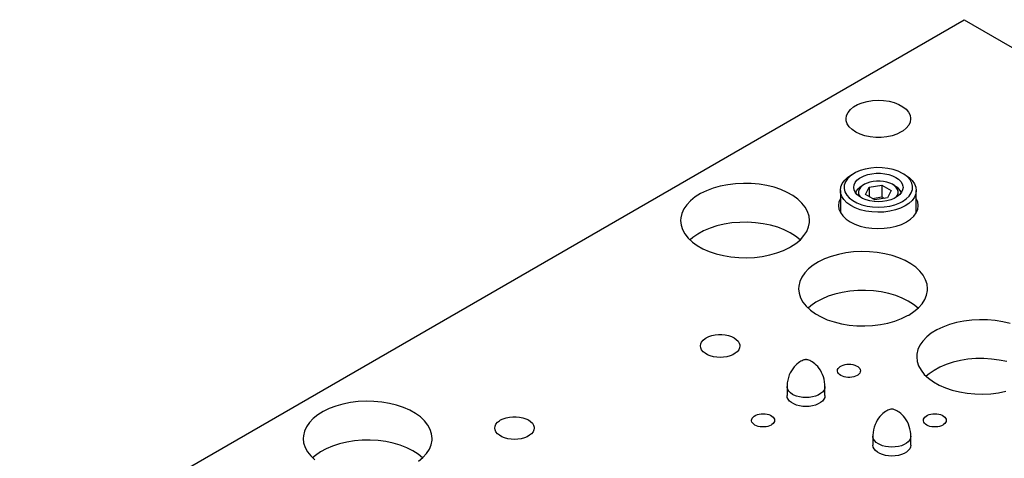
# Model space of a CAD drawing. Header units: inches. Extents: x 3 to 289, y 4 to 291.
# Tile 534 of 634: x 132.39 to 140.5, y 277.45 to 281.06. Entities that reach past the tile are written whole.
import ezdxf

# ---------------------------------------------------------------- set-up
doc = ezdxf.new("R2010")
doc.units = ezdxf.units.IN
doc.header["$LTSCALE"] = 0.5
doc.header["$MEASUREMENT"] = 0
doc.layers.add('STR_INS', color=8, linetype='Continuous')

msp = doc.modelspace()

# ---------------------------------------------------------------- linework, layer by layer
at = {"layer": 'STR_INS', "color": 190, "linetype": 'Continuous'}
for p, q in [((132.39, 276.5692), (140.1682, 281.0599)), ((140.1682, 281.0599), (140.6354, 280.7901)), ((139.327, 280.3758), (139.3686, 280.3872)), ((139.3686, 280.3872), (139.413, 280.3942)), ((139.413, 280.3942), (139.4588, 280.3967)), ((139.4588, 280.3967), (139.5047, 280.3947)), ((139.5047, 280.3947), (139.5493, 280.388)), ((139.5493, 280.388), (139.5913, 280.3771)), ((139.2113, 280.2956), (139.2307, 280.3197)), ((139.2307, 280.3197), (139.257, 280.3415)), ((139.257, 280.3415), (139.2894, 280.3604)), ((139.2894, 280.3604), (139.327, 280.3758)), ((139.5913, 280.3771), (139.6293, 280.3621)), ((139.6293, 280.3621), (139.6623, 280.3435)), ((139.6623, 280.3435), (139.6892, 280.3219)), ((139.6892, 280.3219), (139.7093, 280.298)), ((139.1954, 280.2434), (139.1994, 280.2699)), ((139.1968, 280.2282), (139.1954, 280.2434)), ((139.2053, 280.2021), (139.1968, 280.2282)), ((139.1994, 280.2699), (139.2113, 280.2956)), ((139.7093, 280.298), (139.7219, 280.2724)), ((139.7219, 280.2724), (139.7266, 280.246)), ((139.7266, 280.2434), (139.7227, 280.2169)), ((139.7266, 280.246), (139.7266, 280.2434)), ((139.2215, 280.1772), (139.2053, 280.2021)), ((139.2449, 280.1543), (139.2215, 280.1772)), ((139.2748, 280.1341), (139.2449, 280.1543)), ((139.6651, 280.1453), (139.6489, 280.135)), ((139.6914, 280.1671), (139.6651, 280.1453)), ((139.7108, 280.1912), (139.6914, 280.1671)), ((139.7227, 280.2169), (139.7108, 280.1912)), ((139.3103, 280.1172), (139.2748, 280.1341)), ((139.3504, 280.104), (139.3103, 280.1172)), ((139.3937, 280.0951), (139.3504, 280.104)), ((139.4391, 280.0906), (139.3937, 280.0951)), ((139.4852, 280.0907), (139.4391, 280.0906)), ((139.5305, 280.0954), (139.4852, 280.0907)), ((139.5737, 280.1046), (139.5305, 280.0954)), ((139.6136, 280.1179), (139.5737, 280.1046)), ((139.6489, 280.135), (139.6136, 280.1179)), ((138.1012, 279.6721), (138.0466, 279.6516)), ((138.1597, 279.6886), (138.1012, 279.6721)), ((138.2213, 279.7009), (138.1597, 279.6886)), ((138.285, 279.7087), (138.2213, 279.7009)), ((138.3499, 279.712), (138.285, 279.7087)), ((138.415, 279.7106), (138.3499, 279.712)), ((138.4794, 279.7046), (138.415, 279.7106)), ((138.5419, 279.6942), (138.4794, 279.7046)), ((138.6018, 279.6794), (138.5419, 279.6942)), ((138.6581, 279.6605), (138.6018, 279.6794)), ((138.71, 279.6377), (138.6581, 279.6605)), ((137.9525, 279.5998), (137.9144, 279.5693)), ((137.9968, 279.6273), (137.9525, 279.5998)), ((138.0466, 279.6516), (137.9968, 279.6273)), ((138.7566, 279.6114), (138.71, 279.6377)), ((138.7973, 279.5821), (138.7566, 279.6114)), ((138.8315, 279.5501), (138.7973, 279.5821)), ((139.1485, 279.5867), (139.1368, 279.558)), ((139.7852, 279.5585), (139.7735, 279.5867)), ((137.8589, 279.5014), (137.8424, 279.465)), ((137.883, 279.5363), (137.8589, 279.5014)), ((137.9144, 279.5693), (137.883, 279.5363)), ((138.8587, 279.5159), (138.8315, 279.5501)), ((138.8783, 279.48), (138.8587, 279.5159)), ((139.1368, 279.558), (139.1329, 279.529)), ((139.1329, 279.529), (139.1369, 279.4995)), ((139.1369, 279.4995), (139.1488, 279.4708)), ((139.7728, 279.47), (139.7849, 279.4987)), ((139.7849, 279.4987), (139.7892, 279.5281)), ((139.7892, 279.529), (139.7852, 279.5585)), ((139.7892, 279.5281), (139.7892, 279.529)), ((137.8337, 279.4277), (137.8323, 279.4055)), ((137.8424, 279.465), (137.8337, 279.4277)), ((138.8903, 279.443), (138.8783, 279.48)), ((138.8943, 279.4055), (138.8903, 279.443)), ((139.1488, 279.4708), (139.1683, 279.4434)), ((139.1683, 279.4434), (139.1949, 279.4182)), ((139.1949, 279.4182), (139.228, 279.3956)), ((139.6931, 279.395), (139.7263, 279.4175)), ((139.7263, 279.4175), (139.7531, 279.4427)), ((139.7531, 279.4427), (139.7728, 279.47)), ((137.8323, 279.4055), (137.8363, 279.3679)), ((137.8363, 279.3679), (137.8482, 279.331)), ((137.8482, 279.331), (137.8679, 279.2951)), ((138.0748, 279.3428), (138.0224, 279.3205)), ((138.1315, 279.3613), (138.0748, 279.3428)), ((138.1918, 279.3756), (138.1315, 279.3613)), ((138.2546, 279.3855), (138.1918, 279.3756)), ((138.3191, 279.3909), (138.2546, 279.3855)), ((138.3842, 279.3918), (138.3191, 279.3909)), ((138.449, 279.388), (138.3842, 279.3918)), ((138.5126, 279.3796), (138.449, 279.388)), ((138.5738, 279.3669), (138.5126, 279.3796)), ((138.6319, 279.3499), (138.5738, 279.3669)), ((138.686, 279.3289), (138.6319, 279.3499)), ((138.8714, 279.3165), (138.8865, 279.3531)), ((138.8865, 279.3531), (138.8936, 279.3905)), ((138.8936, 279.3905), (138.8943, 279.4055)), ((139.228, 279.3956), (139.2668, 279.3763)), ((139.2668, 279.3763), (139.3103, 279.3607)), ((139.3103, 279.3607), (139.3574, 279.3492)), ((139.3574, 279.3492), (139.4071, 279.3421)), ((139.4071, 279.3421), (139.4581, 279.3396)), ((139.4581, 279.3396), (139.5092, 279.3416)), ((139.5092, 279.3416), (139.5591, 279.3482)), ((139.5591, 279.3482), (139.6066, 279.3592)), ((139.6066, 279.3592), (139.6506, 279.3743)), ((139.6506, 279.3743), (139.6899, 279.3932)), ((139.6899, 279.3932), (139.6931, 279.395)), ((137.8679, 279.2951), (137.895, 279.2609)), ((137.895, 279.2609), (137.9292, 279.2289)), ((137.9336, 279.2656), (137.9104, 279.2455)), ((137.9751, 279.2946), (137.9336, 279.2656)), ((138.0224, 279.3205), (137.9751, 279.2946)), ((138.7352, 279.3042), (138.686, 279.3289)), ((138.7788, 279.2763), (138.7352, 279.3042)), ((138.8162, 279.2455), (138.7788, 279.2763)), ((138.8187, 279.2479), (138.8487, 279.2813)), ((138.8487, 279.2813), (138.8714, 279.3165)), ((137.9292, 279.2289), (137.9699, 279.1996)), ((137.9699, 279.1996), (138.0166, 279.1733)), ((138.0166, 279.1733), (138.0684, 279.1505)), ((138.6799, 279.1594), (138.7297, 279.1836)), ((138.7297, 279.1836), (138.7387, 279.1887)), ((138.7387, 279.1887), (138.7819, 279.2169)), ((138.7819, 279.2169), (138.8187, 279.2479)), ((138.0684, 279.1505), (138.1247, 279.1316)), ((138.1247, 279.1316), (138.1846, 279.1168)), ((138.1846, 279.1168), (138.2472, 279.1063)), ((138.2472, 279.1063), (138.3115, 279.1004)), ((138.3115, 279.1004), (138.3766, 279.099)), ((138.3766, 279.099), (138.4415, 279.1023)), ((138.4415, 279.1023), (138.5052, 279.1101)), ((138.5052, 279.1101), (138.5668, 279.1223)), ((138.5668, 279.1223), (138.6253, 279.1389)), ((138.6253, 279.1389), (138.6799, 279.1594)), ((139.0189, 279.0902), (138.9691, 279.066)), ((139.0735, 279.1108), (139.0189, 279.0902)), ((139.132, 279.1273), (139.0735, 279.1108)), ((139.1936, 279.1396), (139.132, 279.1273)), ((139.2573, 279.1474), (139.1936, 279.1396)), ((139.3222, 279.1506), (139.2573, 279.1474)), ((139.3873, 279.1493), (139.3222, 279.1506)), ((139.4516, 279.1433), (139.3873, 279.1493)), ((139.5142, 279.1328), (139.4516, 279.1433)), ((139.5741, 279.118), (139.5142, 279.1328)), ((139.6304, 279.0991), (139.5741, 279.118)), ((139.6822, 279.0764), (139.6304, 279.0991)), ((138.8867, 279.0079), (138.8553, 278.975)), ((138.9248, 279.0384), (138.8867, 279.0079)), ((138.9691, 279.066), (138.9248, 279.0384)), ((139.7289, 279.0501), (139.6822, 279.0764)), ((139.7696, 279.0207), (139.7289, 279.0501)), ((139.8038, 278.9887), (139.7696, 279.0207)), ((138.8312, 278.94), (138.8146, 278.9036)), ((138.8553, 278.975), (138.8312, 278.94)), ((139.8309, 278.9545), (139.8038, 278.9887)), ((139.8506, 278.9187), (139.8309, 278.9545)), ((138.8059, 278.8664), (138.8045, 278.8442)), ((138.8045, 278.8442), (138.8085, 278.8066)), ((138.8146, 278.9036), (138.8059, 278.8664)), ((139.8625, 278.8817), (139.8506, 278.9187)), ((139.8665, 278.8442), (139.8625, 278.8817)), ((139.8659, 278.8292), (139.8665, 278.8442)), ((138.8085, 278.8066), (138.8205, 278.7696)), ((138.8205, 278.7696), (138.8401, 278.7338)), ((139.0471, 278.7815), (138.9946, 278.7591)), ((139.1038, 278.7999), (139.0471, 278.7815)), ((139.1641, 278.8142), (139.1038, 278.7999)), ((139.2269, 278.8242), (139.1641, 278.8142)), ((139.2914, 278.8296), (139.2269, 278.8242)), ((139.3565, 278.8304), (139.2914, 278.8296)), ((139.4213, 278.8266), (139.3565, 278.8304)), ((139.4848, 278.8183), (139.4213, 278.8266)), ((139.5461, 278.8055), (139.4848, 278.8183)), ((139.6042, 278.7885), (139.5461, 278.8055)), ((139.6583, 278.7675), (139.6042, 278.7885)), ((139.7075, 278.7429), (139.6583, 278.7675)), ((139.8437, 278.7552), (139.8587, 278.7918)), ((139.8587, 278.7918), (139.8659, 278.8292)), ((138.8401, 278.7338), (138.8673, 278.6996)), ((138.8673, 278.6996), (138.9015, 278.6676)), ((138.9059, 278.7042), (138.8826, 278.6841)), ((138.9474, 278.7333), (138.9059, 278.7042)), ((138.9946, 278.7591), (138.9474, 278.7333)), ((139.7511, 278.7149), (139.7075, 278.7429)), ((139.7884, 278.6841), (139.7511, 278.7149)), ((139.7542, 278.6556), (139.791, 278.6866)), ((139.791, 278.6866), (139.821, 278.72)), ((139.821, 278.72), (139.8437, 278.7552)), ((138.9015, 278.6676), (138.9422, 278.6382)), ((138.9422, 278.6382), (138.9888, 278.612)), ((138.9888, 278.612), (139.0407, 278.5892)), ((139.6522, 278.5981), (139.702, 278.6223)), ((139.702, 278.6223), (139.711, 278.6274)), ((139.711, 278.6274), (139.7542, 278.6556)), ((139.0407, 278.5892), (139.097, 278.5703)), ((139.097, 278.5703), (139.1569, 278.5555)), ((139.1569, 278.5555), (139.2194, 278.545)), ((139.2194, 278.545), (139.2838, 278.539)), ((139.2838, 278.539), (139.3489, 278.5377)), ((139.3489, 278.5377), (139.4138, 278.5409)), ((139.4138, 278.5409), (139.4775, 278.5487)), ((139.4775, 278.5487), (139.5391, 278.561)), ((139.5391, 278.561), (139.5976, 278.5775)), ((139.5976, 278.5775), (139.6522, 278.5981)), ((139.9912, 278.5289), (139.9413, 278.5047)), ((140.0457, 278.5494), (139.9912, 278.5289)), ((140.1043, 278.566), (140.0457, 278.5494)), ((140.1658, 278.5782), (140.1043, 278.566)), ((140.2296, 278.586), (140.1658, 278.5782)), ((140.2945, 278.5893), (140.2296, 278.586)), ((140.3596, 278.5879), (140.2945, 278.5893)), ((140.4239, 278.582), (140.3596, 278.5879)), ((140.4865, 278.5715), (140.4239, 278.582)), ((140.5464, 278.5567), (140.4865, 278.5715)), ((138.0337, 278.4329), (138.0433, 278.439)), ((138.0433, 278.439), (138.065, 278.4495)), ((138.065, 278.4495), (138.0895, 278.4577)), ((138.0895, 278.4577), (138.1161, 278.4633)), ((138.1161, 278.4633), (138.144, 278.4661)), ((138.144, 278.4661), (138.1724, 278.4661)), ((138.1724, 278.4661), (138.2003, 278.4633)), ((138.2003, 278.4633), (138.2269, 278.4577)), ((138.2269, 278.4577), (138.2514, 278.4495)), ((138.2514, 278.4495), (138.2731, 278.439)), ((138.2731, 278.439), (138.2913, 278.4264)), ((139.8589, 278.4466), (139.8276, 278.4136)), ((139.897, 278.4771), (139.8589, 278.4466)), ((139.9413, 278.5047), (139.897, 278.4771)), ((137.9957, 278.3726), (137.9982, 278.3889)), ((137.9982, 278.3563), (137.9957, 278.3726)), ((137.9982, 278.3889), (138.0055, 278.4047)), ((138.0055, 278.4047), (138.0175, 278.4195)), ((138.0175, 278.4195), (138.0337, 278.4329)), ((138.2913, 278.4264), (138.3055, 278.4123)), ((138.3055, 278.4123), (138.3152, 278.3969)), ((138.3152, 278.3969), (138.3201, 278.3808)), ((138.3207, 278.3726), (138.3182, 278.3563)), ((138.3201, 278.3808), (138.3207, 278.3726)), ((139.8034, 278.3787), (139.7869, 278.3423)), ((139.8276, 278.4136), (139.8034, 278.3787)), ((138.0055, 278.3405), (137.9982, 278.3563)), ((138.0175, 278.3257), (138.0055, 278.3405)), ((138.0337, 278.3123), (138.0175, 278.3257)), ((138.0538, 278.3008), (138.0337, 278.3123)), ((138.077, 278.2914), (138.0538, 278.3008)), ((138.1026, 278.2845), (138.077, 278.2914)), ((138.13, 278.2802), (138.1026, 278.2845)), ((138.1582, 278.2788), (138.13, 278.2802)), ((138.1864, 278.2802), (138.1582, 278.2788)), ((138.2138, 278.2845), (138.1864, 278.2802)), ((138.2395, 278.2914), (138.2138, 278.2845)), ((138.2627, 278.3008), (138.2395, 278.2914)), ((138.2827, 278.3123), (138.2627, 278.3008)), ((138.2989, 278.3257), (138.2827, 278.3123)), ((138.3109, 278.3405), (138.2989, 278.3257)), ((138.3182, 278.3563), (138.3109, 278.3405)), ((139.7782, 278.305), (139.7768, 278.2828)), ((139.7768, 278.2828), (139.7808, 278.2453)), ((139.7869, 278.3423), (139.7782, 278.305)), ((139.1301, 278.1872), (139.137, 278.1958)), ((139.137, 278.1958), (139.1465, 278.2036)), ((139.1465, 278.2036), (139.1581, 278.2103)), ((139.1581, 278.2103), (139.1716, 278.2158)), ((139.1716, 278.2158), (139.1865, 278.2198)), ((139.1865, 278.2198), (139.2025, 278.2222)), ((139.2025, 278.2222), (139.2189, 278.2231)), ((139.2189, 278.2231), (139.2353, 278.2222)), ((139.2353, 278.2222), (139.2512, 278.2198)), ((139.2512, 278.2198), (139.2661, 278.2158)), ((139.2661, 278.2158), (139.2796, 278.2103)), ((139.2796, 278.2103), (139.2913, 278.2036)), ((139.2913, 278.2036), (139.3007, 278.1958)), ((139.3007, 278.1958), (139.3077, 278.1872)), ((139.7808, 278.2453), (139.7927, 278.2083)), ((139.7927, 278.2083), (139.8124, 278.1724)), ((139.9669, 278.1978), (139.9196, 278.1719)), ((140.0193, 278.2201), (139.9669, 278.1978)), ((140.0761, 278.2386), (140.0193, 278.2201)), ((140.1363, 278.2529), (140.0761, 278.2386)), ((140.1992, 278.2628), (140.1363, 278.2529)), ((140.2636, 278.2683), (140.1992, 278.2628)), ((140.3288, 278.2691), (140.2636, 278.2683)), ((140.3936, 278.2653), (140.3288, 278.2691)), ((140.4571, 278.257), (140.3936, 278.2653)), ((140.5184, 278.2442), (140.4571, 278.257)), ((139.1244, 278.1685), (139.1258, 278.178)), ((139.1247, 278.1638), (139.1244, 278.1685)), ((139.1276, 278.1544), (139.1247, 278.1638)), ((139.1258, 278.178), (139.1301, 278.1872)), ((139.1332, 278.1455), (139.1276, 278.1544)), ((139.1415, 278.1372), (139.1332, 278.1455)), ((139.152, 278.1299), (139.1415, 278.1372)), ((139.1647, 278.1238), (139.152, 278.1299)), ((139.1789, 278.1191), (139.1647, 278.1238)), ((139.1944, 278.1158), (139.1789, 278.1191)), ((139.2106, 278.1142), (139.1944, 278.1158)), ((139.2433, 278.1158), (139.2271, 278.1142)), ((139.2588, 278.1191), (139.2433, 278.1158)), ((139.2731, 278.1238), (139.2588, 278.1191)), ((139.2857, 278.1299), (139.2731, 278.1238)), ((139.2913, 278.1334), (139.2857, 278.1299)), ((139.3007, 278.1412), (139.2913, 278.1334)), ((139.3077, 278.1498), (139.3007, 278.1412)), ((139.3077, 278.1872), (139.3119, 278.178)), ((139.3119, 278.159), (139.3077, 278.1498)), ((139.3119, 278.178), (139.3134, 278.1685)), ((139.3134, 278.1685), (139.3119, 278.159)), ((139.8124, 278.1724), (139.8396, 278.1383)), ((139.8396, 278.1383), (139.8737, 278.1062)), ((139.8782, 278.1429), (139.8549, 278.1228)), ((139.9196, 278.1719), (139.8782, 278.1429)), ((139.2271, 278.1142), (139.2106, 278.1142)), ((139.8737, 278.1062), (139.9145, 278.0769)), ((139.9145, 278.0769), (139.9611, 278.0506)), ((139.9611, 278.0506), (140.013, 278.0279)), ((138.7114, 277.9487), (138.7091, 277.9644)), ((139.0216, 277.9644), (139.0192, 277.9487)), ((140.013, 278.0279), (140.0693, 278.0089)), ((140.0693, 278.0089), (140.1291, 277.9941)), ((140.1291, 277.9941), (140.1917, 277.9837)), ((140.1917, 277.9837), (140.256, 277.9777)), ((140.256, 277.9777), (140.3211, 277.9763)), ((140.3211, 277.9763), (140.386, 277.9796)), ((140.386, 277.9796), (140.4498, 277.9874)), ((140.4498, 277.9874), (140.5114, 277.9997)), ((134.9935, 277.8779), (134.9389, 277.8574)), ((135.052, 277.8944), (134.9935, 277.8779)), ((135.1136, 277.9067), (135.052, 277.8944)), ((135.1773, 277.9145), (135.1136, 277.9067)), ((135.2422, 277.9177), (135.1773, 277.9145)), ((135.3073, 277.9164), (135.2422, 277.9177)), ((135.3716, 277.9104), (135.3073, 277.9164)), ((135.4342, 277.9), (135.3716, 277.9104)), ((135.4941, 277.8851), (135.4342, 277.9)), ((135.5504, 277.8662), (135.4941, 277.8851)), ((138.7185, 277.9335), (138.7114, 277.9487)), ((138.73, 277.9193), (138.7185, 277.9335)), ((138.7456, 277.9064), (138.73, 277.9193)), ((138.7649, 277.8953), (138.7456, 277.9064)), ((138.7872, 277.8863), (138.7649, 277.8953)), ((138.8119, 277.8796), (138.7872, 277.8863)), ((138.8382, 277.8755), (138.8119, 277.8796)), ((138.8653, 277.8742), (138.8382, 277.8755)), ((138.8924, 277.8755), (138.8653, 277.8742)), ((138.9188, 277.8796), (138.8924, 277.8755)), ((138.9434, 277.8863), (138.9188, 277.8796)), ((138.9657, 277.8953), (138.9434, 277.8863)), ((138.985, 277.9064), (138.9657, 277.8953)), ((139.0006, 277.9193), (138.985, 277.9064)), ((139.0121, 277.9335), (139.0006, 277.9193)), ((139.0192, 277.9487), (139.0121, 277.9335)), ((134.8448, 277.8055), (134.8067, 277.775)), ((134.8891, 277.8331), (134.8448, 277.8055)), ((134.9389, 277.8574), (134.8891, 277.8331)), ((135.6022, 277.8435), (135.5504, 277.8662)), ((135.6489, 277.8172), (135.6022, 277.8435)), ((135.6896, 277.7878), (135.6489, 277.8172)), ((136.4226, 277.7876), (136.4505, 277.7904)), ((136.4505, 277.7904), (136.4788, 277.7904)), ((136.4788, 277.7904), (136.5067, 277.7876)), ((138.4299, 277.7875), (138.4394, 277.7953)), ((138.4394, 277.7953), (138.451, 277.8021)), ((138.451, 277.8021), (138.4645, 277.8075)), ((138.4645, 277.8075), (138.4794, 277.8115)), ((138.4794, 277.8115), (138.4953, 277.814)), ((138.4953, 277.814), (138.5118, 277.8148)), ((138.5118, 277.8148), (138.5282, 277.814)), ((138.5282, 277.814), (138.5441, 277.8115)), ((138.5441, 277.8115), (138.559, 277.8075)), ((138.559, 277.8075), (138.5725, 277.8021)), ((138.5725, 277.8021), (138.5841, 277.7953)), ((138.5841, 277.7953), (138.5936, 277.7875)), ((139.8441, 277.7875), (139.8536, 277.7953)), ((139.8536, 277.7953), (139.8652, 277.8021)), ((139.8652, 277.8021), (139.8787, 277.8075)), ((139.8787, 277.8075), (139.8936, 277.8115)), ((139.8936, 277.8115), (139.9096, 277.814)), ((139.9096, 277.814), (139.926, 277.8148)), ((139.926, 277.8148), (139.9424, 277.814)), ((139.9424, 277.814), (139.9583, 277.8115)), ((139.9583, 277.8115), (139.9732, 277.8075)), ((139.9732, 277.8075), (139.9867, 277.8021)), ((139.9867, 277.8021), (139.9984, 277.7953)), ((139.9984, 277.7953), (140.0078, 277.7875)), ((134.7753, 277.7421), (134.7512, 277.7071)), ((134.8067, 277.775), (134.7753, 277.7421)), ((135.7238, 277.7558), (135.6896, 277.7878)), ((135.7509, 277.7216), (135.7238, 277.7558)), ((135.7706, 277.6858), (135.7509, 277.7216)), ((136.3022, 277.697), (136.3047, 277.7133)), ((136.3047, 277.7133), (136.312, 277.7291)), ((136.312, 277.7291), (136.324, 277.7439)), ((136.324, 277.7439), (136.3402, 277.7573)), ((136.3402, 277.7573), (136.3498, 277.7633)), ((136.3498, 277.7633), (136.3715, 277.7738)), ((136.3715, 277.7738), (136.396, 277.782)), ((136.396, 277.782), (136.4226, 277.7876)), ((136.5067, 277.7876), (136.5334, 277.782)), ((136.5334, 277.782), (136.5579, 277.7738)), ((136.5579, 277.7738), (136.5796, 277.7633)), ((136.5796, 277.7633), (136.5978, 277.7508)), ((136.5978, 277.7508), (136.612, 277.7366)), ((136.612, 277.7366), (136.6216, 277.7213)), ((136.6216, 277.7213), (136.6266, 277.7052)), ((138.4173, 277.7603), (138.4187, 277.7697)), ((138.4176, 277.7555), (138.4173, 277.7603)), ((138.4205, 277.7461), (138.4176, 277.7555)), ((138.4187, 277.7697), (138.423, 277.7789)), ((138.4261, 277.7372), (138.4205, 277.7461)), ((138.423, 277.7789), (138.4299, 277.7875)), ((138.4343, 277.729), (138.4261, 277.7372)), ((138.4449, 277.7217), (138.4343, 277.729)), ((138.4576, 277.7156), (138.4449, 277.7217)), ((138.4718, 277.7108), (138.4576, 277.7156)), ((138.4873, 277.7076), (138.4718, 277.7108)), ((138.5517, 277.7108), (138.5362, 277.7076)), ((138.566, 277.7156), (138.5517, 277.7108)), ((138.5786, 277.7217), (138.566, 277.7156)), ((138.5841, 277.7252), (138.5786, 277.7217)), ((138.5936, 277.733), (138.5841, 277.7252)), ((138.5936, 277.7875), (138.6006, 277.7789)), ((138.6006, 277.7416), (138.5936, 277.733)), ((138.6006, 277.7789), (138.6048, 277.7697)), ((138.6048, 277.7508), (138.6006, 277.7416)), ((138.6048, 277.7697), (138.6063, 277.7603)), ((138.6063, 277.7603), (138.6048, 277.7508)), ((139.8315, 277.7603), (139.8329, 277.7697)), ((139.8318, 277.7555), (139.8315, 277.7603)), ((139.8347, 277.7461), (139.8318, 277.7555)), ((139.8329, 277.7697), (139.8372, 277.7789)), ((139.8403, 277.7372), (139.8347, 277.7461)), ((139.8372, 277.7789), (139.8441, 277.7875)), ((139.8486, 277.729), (139.8403, 277.7372)), ((139.8591, 277.7217), (139.8486, 277.729)), ((139.8718, 277.7156), (139.8591, 277.7217)), ((139.886, 277.7108), (139.8718, 277.7156)), ((139.9015, 277.7076), (139.886, 277.7108)), ((139.9659, 277.7108), (139.9504, 277.7076)), ((139.9802, 277.7156), (139.9659, 277.7108)), ((139.9928, 277.7217), (139.9802, 277.7156)), ((139.9984, 277.7252), (139.9928, 277.7217)), ((140.0078, 277.733), (139.9984, 277.7252)), ((140.0078, 277.7875), (140.0148, 277.7789)), ((140.0148, 277.7416), (140.0078, 277.733)), ((140.0148, 277.7789), (140.019, 277.7697)), ((140.019, 277.7508), (140.0148, 277.7416)), ((140.019, 277.7697), (140.0205, 277.7603)), ((140.0205, 277.7603), (140.019, 277.7508)), ((134.7259, 277.6335), (134.7245, 277.6113)), ((134.7346, 277.6707), (134.7259, 277.6335)), ((134.7512, 277.7071), (134.7346, 277.6707)), ((135.7825, 277.6488), (135.7706, 277.6858)), ((135.7865, 277.6113), (135.7825, 277.6488)), ((136.3047, 277.6807), (136.3022, 277.697)), ((136.312, 277.6649), (136.3047, 277.6807)), ((136.324, 277.6501), (136.312, 277.6649)), ((136.3402, 277.6367), (136.324, 277.6501)), ((136.3602, 277.6251), (136.3402, 277.6367)), ((136.5892, 277.6367), (136.5691, 277.6251)), ((136.6054, 277.6501), (136.5892, 277.6367)), ((136.6174, 277.6649), (136.6054, 277.6501)), ((136.6247, 277.6807), (136.6174, 277.6649)), ((136.6272, 277.697), (136.6247, 277.6807)), ((136.6266, 277.7052), (136.6272, 277.697)), ((138.5035, 277.7059), (138.4873, 277.7076)), ((138.52, 277.7059), (138.5035, 277.7059)), ((138.5362, 277.7076), (138.52, 277.7059)), ((139.9177, 277.7059), (139.9015, 277.7076)), ((139.9342, 277.7059), (139.9177, 277.7059)), ((139.9504, 277.7076), (139.9342, 277.7059)), ((134.7245, 277.6113), (134.7285, 277.5737)), ((134.7285, 277.5737), (134.7405, 277.5367)), ((134.9671, 277.5486), (134.9146, 277.5262)), ((135.0238, 277.567), (134.9671, 277.5486)), ((135.0841, 277.5813), (135.0238, 277.567)), ((135.1469, 277.5913), (135.0841, 277.5813)), ((135.2114, 277.5967), (135.1469, 277.5913)), ((135.2765, 277.5975), (135.2114, 277.5967)), ((135.3413, 277.5937), (135.2765, 277.5975)), ((135.4048, 277.5854), (135.3413, 277.5937)), ((135.4661, 277.5726), (135.4048, 277.5854)), ((135.5242, 277.5556), (135.4661, 277.5726)), ((135.5783, 277.5346), (135.5242, 277.5556)), ((135.7637, 277.5223), (135.7787, 277.5589)), ((135.7787, 277.5589), (135.7859, 277.5963)), ((135.7859, 277.5963), (135.7865, 277.6113)), ((136.3834, 277.6157), (136.3602, 277.6251)), ((136.4091, 277.6088), (136.3834, 277.6157)), ((136.4365, 277.6046), (136.4091, 277.6088)), ((136.4647, 277.6032), (136.4365, 277.6046)), ((136.4929, 277.6046), (136.4647, 277.6032)), ((136.5203, 277.6088), (136.4929, 277.6046)), ((136.5459, 277.6157), (136.5203, 277.6088)), ((136.5691, 277.6251), (136.5459, 277.6157)), ((139.4185, 277.5405), (139.4162, 277.5561)), ((139.7287, 277.5561), (139.7263, 277.5405)), ((134.7405, 277.5367), (134.7601, 277.5009)), ((134.7601, 277.5009), (134.7873, 277.4667)), ((134.7873, 277.4667), (134.8215, 277.4347)), ((134.8259, 277.4714), (134.8026, 277.4512)), ((134.8673, 277.5004), (134.8259, 277.4714)), ((134.9146, 277.5262), (134.8673, 277.5004)), ((135.6275, 277.51), (135.5783, 277.5346)), ((135.6711, 277.482), (135.6275, 277.51)), ((135.7084, 277.4512), (135.6711, 277.482)), ((135.711, 277.4537), (135.741, 277.4871)), ((135.741, 277.4871), (135.7637, 277.5223)), ((139.4256, 277.5253), (139.4185, 277.5405)), ((139.4371, 277.511), (139.4256, 277.5253)), ((139.4527, 277.4982), (139.4371, 277.511)), ((139.472, 277.487), (139.4527, 277.4982)), ((139.4943, 277.478), (139.472, 277.487)), ((139.519, 277.4714), (139.4943, 277.478)), ((139.5453, 277.4673), (139.519, 277.4714)), ((139.5724, 277.4659), (139.5453, 277.4673)), ((139.5995, 277.4673), (139.5724, 277.4659)), ((139.6259, 277.4714), (139.5995, 277.4673)), ((139.6505, 277.478), (139.6259, 277.4714)), ((139.6729, 277.487), (139.6505, 277.478)), ((139.6921, 277.4982), (139.6729, 277.487)), ((139.7077, 277.511), (139.6921, 277.4982)), ((139.7192, 277.5253), (139.7077, 277.511)), ((139.7263, 277.5405), (139.7192, 277.5253)), ((135.6742, 277.4227), (135.711, 277.4537))]:
    msp.add_line(p, q, dxfattribs=at)
at = {"layer": 'STR_INS', "color": 9, "linetype": 'Continuous'}
for p, q in [((139.3529, 279.8291), (139.3107, 279.8165)), ((139.3981, 279.8374), (139.3529, 279.8291)), ((139.4452, 279.8412), (139.3981, 279.8374)), ((139.4926, 279.8405), (139.4452, 279.8412)), ((139.5392, 279.8351), (139.4926, 279.8405)), ((139.5836, 279.8254), (139.5392, 279.8351)), ((139.6245, 279.8114), (139.5836, 279.8254)), ((139.1644, 279.7107), (139.1839, 279.7372)), ((139.1839, 279.7372), (139.2104, 279.7617)), ((139.2065, 279.7492), (139.1896, 279.7235)), ((139.2306, 279.7728), (139.2065, 279.7492)), ((139.2104, 279.7617), (139.2401, 279.7815)), ((139.2613, 279.7937), (139.2306, 279.7728)), ((139.2613, 279.7937), (139.2401, 279.7815)), ((139.2727, 279.8), (139.2613, 279.7937)), ((139.2702, 279.7185), (139.2851, 279.737)), ((139.3107, 279.8165), (139.2727, 279.8)), ((139.2851, 279.737), (139.3054, 279.7538)), ((139.3054, 279.7538), (139.3174, 279.7613)), ((139.3174, 279.7613), (139.3445, 279.7745)), ((139.3445, 279.7745), (139.3752, 279.7847)), ((139.3752, 279.7847), (139.4085, 279.7917)), ((139.4085, 279.7917), (139.4433, 279.7952)), ((139.4433, 279.7952), (139.4788, 279.7952)), ((139.4788, 279.7952), (139.5136, 279.7917)), ((139.5136, 279.7917), (139.5469, 279.7847)), ((139.5469, 279.7847), (139.5776, 279.7745)), ((139.5776, 279.7745), (139.6047, 279.7613)), ((139.6047, 279.7613), (139.6274, 279.7457)), ((139.6608, 279.7937), (139.6245, 279.8114)), ((139.6274, 279.7457), (139.6451, 279.728)), ((139.682, 279.7815), (139.6608, 279.7937)), ((139.6716, 279.7871), (139.6608, 279.7937)), ((139.7002, 279.7652), (139.6716, 279.7871)), ((139.682, 279.7815), (139.7144, 279.7595)), ((139.722, 279.7409), (139.7002, 279.7652)), ((139.7144, 279.7595), (139.7403, 279.7349)), ((139.7365, 279.7147), (139.722, 279.7409)), ((139.1485, 279.6539), (139.1525, 279.6827)), ((139.1525, 279.6827), (139.1644, 279.7107)), ((139.1803, 279.6966), (139.179, 279.6692)), ((139.179, 279.6692), (139.1856, 279.6421)), ((139.1896, 279.7235), (139.1803, 279.6966)), ((139.2579, 279.6784), (139.261, 279.6988)), ((139.261, 279.658), (139.2579, 279.6784)), ((139.261, 279.6988), (139.2702, 279.7185)), ((139.2702, 279.6383), (139.261, 279.658)), ((139.6451, 279.728), (139.6573, 279.7088)), ((139.6611, 279.658), (139.6519, 279.6383)), ((139.6573, 279.7088), (139.6634, 279.6886)), ((139.6642, 279.6784), (139.6611, 279.658)), ((139.6634, 279.6886), (139.6642, 279.6784)), ((139.7325, 279.6333), (139.7418, 279.6602)), ((139.7431, 279.6876), (139.7365, 279.7147)), ((139.7403, 279.7349), (139.7591, 279.7081)), ((139.7418, 279.6602), (139.7431, 279.6876)), ((139.7591, 279.7081), (139.7703, 279.68)), ((139.7703, 279.68), (139.7735, 279.6539)), ((139.1485, 279.6539), (139.1485, 279.4712)), ((139.1506, 279.6331), (139.1485, 279.6539)), ((139.1603, 279.6048), (139.1506, 279.6331)), ((139.1777, 279.5778), (139.1603, 279.6048)), ((139.2024, 279.5527), (139.1777, 279.5778)), ((139.1856, 279.6421), (139.2001, 279.616)), ((139.2001, 279.616), (139.2219, 279.5916)), ((139.2219, 279.5916), (139.2505, 279.5697)), ((139.2851, 279.6198), (139.2702, 279.6383)), ((139.3054, 279.603), (139.2851, 279.6198)), ((139.3305, 279.5886), (139.3054, 279.603)), ((139.3595, 279.5768), (139.3305, 279.5886)), ((139.3916, 279.5682), (139.3595, 279.5768)), ((139.5626, 279.5768), (139.5305, 279.5682)), ((139.5916, 279.5886), (139.5626, 279.5768)), ((139.6167, 279.603), (139.5916, 279.5886)), ((139.637, 279.6198), (139.6167, 279.603)), ((139.6519, 279.6383), (139.637, 279.6198)), ((139.6608, 279.5631), (139.6914, 279.584)), ((139.6914, 279.584), (139.7156, 279.6076)), ((139.7156, 279.6076), (139.7325, 279.6333)), ((139.7577, 279.5971), (139.7382, 279.5706)), ((139.7696, 279.6252), (139.7577, 279.5971)), ((139.7735, 279.6539), (139.7696, 279.6252)), ((139.7735, 279.4712), (139.7735, 279.6539)), ((139.2336, 279.5302), (139.2024, 279.5527)), ((139.2707, 279.5108), (139.2336, 279.5302)), ((139.2505, 279.5697), (139.285, 279.5509)), ((139.3126, 279.4951), (139.2707, 279.5108)), ((139.285, 279.5509), (139.3245, 279.5356)), ((139.3583, 279.4835), (139.3126, 279.4951)), ((139.3245, 279.5356), (139.3678, 279.5244)), ((139.3678, 279.5244), (139.4138, 279.5176)), ((139.4258, 279.5629), (139.3916, 279.5682)), ((139.4138, 279.5176), (139.4612, 279.5153)), ((139.461, 279.5611), (139.4258, 279.5629)), ((139.4963, 279.5629), (139.461, 279.5611)), ((139.4612, 279.5153), (139.5085, 279.5176)), ((139.5305, 279.5682), (139.4963, 279.5629)), ((139.5085, 279.5176), (139.5545, 279.5245)), ((139.5545, 279.5245), (139.5978, 279.5357)), ((139.5978, 279.5357), (139.6373, 279.5509)), ((139.644, 279.5076), (139.6013, 279.4927)), ((139.6373, 279.5509), (139.6608, 279.5631)), ((139.682, 279.5263), (139.644, 279.5076)), ((139.7117, 279.5461), (139.682, 279.5263)), ((139.7382, 279.5706), (139.7117, 279.5461)), ((139.4067, 279.4762), (139.3583, 279.4835)), ((139.4564, 279.4735), (139.4067, 279.4762)), ((139.5063, 279.4754), (139.4564, 279.4735)), ((139.555, 279.4818), (139.5063, 279.4754)), ((139.6013, 279.4927), (139.555, 279.4818)), ((138.7668, 278.1997), (138.7555, 278.1852)), ((138.7785, 278.2126), (138.7668, 278.1997)), ((138.7904, 278.2238), (138.7785, 278.2126)), ((138.8021, 278.2332), (138.7904, 278.2238)), ((138.8132, 278.2408), (138.8021, 278.2332)), ((138.8235, 278.2469), (138.8132, 278.2408)), ((138.8328, 278.2516), (138.8235, 278.2469)), ((138.8412, 278.255), (138.8328, 278.2516)), ((138.8486, 278.2574), (138.8412, 278.255)), ((138.8556, 278.2591), (138.8486, 278.2574)), ((138.8584, 278.2596), (138.8556, 278.2591)), ((138.86, 278.2598), (138.8584, 278.2596)), ((138.8611, 278.26), (138.86, 278.2598)), ((138.8619, 278.26), (138.8611, 278.26)), ((138.8626, 278.2601), (138.8619, 278.26)), ((138.8631, 278.2601), (138.8626, 278.2601)), ((138.8636, 278.2601), (138.8631, 278.2601)), ((138.864, 278.2601), (138.8636, 278.2601)), ((138.8644, 278.2601), (138.864, 278.2601)), ((138.8648, 278.2602), (138.8644, 278.2601)), ((138.8652, 278.2602), (138.8648, 278.2602)), ((138.8655, 278.2602), (138.8652, 278.2602)), ((138.8659, 278.2602), (138.8655, 278.2602)), ((138.8663, 278.2601), (138.8659, 278.2602)), ((138.8667, 278.2601), (138.8663, 278.2601)), ((138.8672, 278.2601), (138.8667, 278.2601)), ((138.8677, 278.2601), (138.8672, 278.2601)), ((138.8683, 278.2601), (138.8677, 278.2601)), ((138.8691, 278.26), (138.8683, 278.2601)), ((138.8701, 278.2599), (138.8691, 278.26)), ((138.872, 278.2596), (138.8701, 278.2599)), ((138.8752, 278.2591), (138.872, 278.2596)), ((138.8813, 278.2576), (138.8752, 278.2591)), ((138.8882, 278.2554), (138.8813, 278.2576)), ((138.8962, 278.2523), (138.8882, 278.2554)), ((138.9053, 278.2479), (138.8962, 278.2523)), ((138.9154, 278.2421), (138.9053, 278.2479)), ((138.9263, 278.2348), (138.9154, 278.2421)), ((138.9379, 278.2258), (138.9263, 278.2348)), ((138.9497, 278.215), (138.9379, 278.2258)), ((138.9615, 278.2024), (138.9497, 278.215)), ((138.9729, 278.1882), (138.9615, 278.2024)), ((138.7275, 278.1338), (138.7201, 278.1128)), ((138.7356, 278.152), (138.7275, 278.1338)), ((138.745, 278.1692), (138.7356, 278.152)), ((138.7555, 278.1852), (138.745, 278.1692)), ((138.9836, 278.1725), (138.9729, 278.1882)), ((138.9932, 278.1555), (138.9836, 278.1725)), ((139.0017, 278.1373), (138.9932, 278.1555)), ((139.0088, 278.1181), (139.0017, 278.1373)), ((139.0145, 278.098), (139.0088, 278.1181)), ((138.7092, 278.0474), (138.7091, 278.0379)), ((138.7091, 278.0379), (138.7091, 277.9644)), ((138.711, 278.0693), (138.7092, 278.0474)), ((138.7146, 278.0912), (138.711, 278.0693)), ((138.7201, 278.1128), (138.7146, 278.0912)), ((139.0186, 278.0773), (139.0145, 278.098)), ((139.0209, 278.0559), (139.0186, 278.0773)), ((139.0216, 278.0379), (139.0209, 278.0559)), ((139.0216, 277.9644), (139.0216, 278.0379)), ((139.4739, 277.7915), (139.4626, 277.7769)), ((139.4856, 277.8044), (139.4739, 277.7915)), ((139.4975, 277.8155), (139.4856, 277.8044)), ((139.5092, 277.8249), (139.4975, 277.8155)), ((139.5203, 277.8326), (139.5092, 277.8249)), ((139.5306, 277.8387), (139.5203, 277.8326)), ((139.5399, 277.8433), (139.5306, 277.8387)), ((139.5483, 277.8467), (139.5399, 277.8433)), ((139.5557, 277.8492), (139.5483, 277.8467)), ((139.5627, 277.8509), (139.5557, 277.8492)), ((139.5655, 277.8514), (139.5627, 277.8509)), ((139.5671, 277.8516), (139.5655, 277.8514)), ((139.5682, 277.8517), (139.5671, 277.8516)), ((139.569, 277.8518), (139.5682, 277.8517)), ((139.5697, 277.8518), (139.569, 277.8518)), ((139.5702, 277.8519), (139.5697, 277.8518)), ((139.5707, 277.8519), (139.5702, 277.8519)), ((139.5711, 277.8519), (139.5707, 277.8519)), ((139.5715, 277.8519), (139.5711, 277.8519)), ((139.5719, 277.8519), (139.5715, 277.8519)), ((139.5723, 277.8519), (139.5719, 277.8519)), ((139.5727, 277.8519), (139.5723, 277.8519)), ((139.5731, 277.8519), (139.5727, 277.8519)), ((139.5734, 277.8519), (139.5731, 277.8519)), ((139.5738, 277.8519), (139.5734, 277.8519)), ((139.5743, 277.8519), (139.5738, 277.8519)), ((139.5748, 277.8518), (139.5743, 277.8519)), ((139.5754, 277.8518), (139.5748, 277.8518)), ((139.5762, 277.8517), (139.5754, 277.8518)), ((139.5772, 277.8517), (139.5762, 277.8517)), ((139.5792, 277.8514), (139.5772, 277.8517)), ((139.5823, 277.8509), (139.5792, 277.8514)), ((139.5884, 277.8494), (139.5823, 277.8509)), ((139.5953, 277.8472), (139.5884, 277.8494)), ((139.6033, 277.844), (139.5953, 277.8472)), ((139.6124, 277.8397), (139.6033, 277.844)), ((139.6225, 277.8339), (139.6124, 277.8397)), ((139.6334, 277.8266), (139.6225, 277.8339)), ((139.645, 277.8175), (139.6334, 277.8266)), ((139.6568, 277.8067), (139.645, 277.8175)), ((139.6686, 277.7942), (139.6568, 277.8067)), ((139.68, 277.7799), (139.6686, 277.7942)), ((139.4346, 277.7256), (139.4272, 277.7045)), ((139.4427, 277.7437), (139.4346, 277.7256)), ((139.4521, 277.7609), (139.4427, 277.7437)), ((139.4626, 277.7769), (139.4521, 277.7609)), ((139.6907, 277.7642), (139.68, 277.7799)), ((139.7004, 277.7472), (139.6907, 277.7642)), ((139.7088, 277.729), (139.7004, 277.7472)), ((139.716, 277.7099), (139.7088, 277.729)), ((139.7216, 277.6898), (139.716, 277.7099)), ((139.4163, 277.6392), (139.4162, 277.6296)), ((139.4162, 277.6296), (139.4162, 277.5561)), ((139.4181, 277.6611), (139.4163, 277.6392)), ((139.4217, 277.683), (139.4181, 277.6611)), ((139.4272, 277.7045), (139.4217, 277.683)), ((139.7257, 277.669), (139.7216, 277.6898)), ((139.728, 277.6477), (139.7257, 277.669)), ((139.7287, 277.6296), (139.728, 277.6477)), ((139.7287, 277.5561), (139.7287, 277.6296))]:
    msp.add_line(p, q, dxfattribs=at)
at = {"layer": 'STR_INS', "color": 132, "linetype": 'Continuous'}
for p, q in [((139.2819, 279.6496), (139.2943, 279.6671)), ((139.2943, 279.6671), (139.3117, 279.683)), ((139.3036, 279.6619), (139.2987, 279.6458)), ((139.3133, 279.6773), (139.3036, 279.6619)), ((139.3117, 279.683), (139.3285, 279.6941)), ((139.3275, 279.6916), (139.3133, 279.6773)), ((139.3458, 279.7041), (139.3275, 279.6916)), ((139.3458, 279.7041), (139.3285, 279.6941)), ((139.3676, 279.7147), (139.3458, 279.7041)), ((139.3458, 279.7041), (139.3458, 279.7041)), ((139.3565, 279.6214), (139.3845, 279.6818)), ((139.3922, 279.7229), (139.3676, 279.7147)), ((139.3845, 279.6818), (139.4891, 279.6979)), ((139.3845, 279.6818), (139.3845, 279.6052)), ((139.4189, 279.7285), (139.3922, 279.7229)), ((139.4468, 279.7313), (139.4189, 279.7285)), ((139.4753, 279.7313), (139.4468, 279.7313)), ((139.5032, 279.7285), (139.4753, 279.7313)), ((139.4891, 279.6979), (139.5656, 279.6538)), ((139.4891, 279.6979), (139.4891, 279.6)), ((139.5299, 279.7229), (139.5032, 279.7285)), ((139.5545, 279.7147), (139.5299, 279.7229)), ((139.5763, 279.7041), (139.5545, 279.7147)), ((139.5936, 279.6941), (139.5763, 279.7041)), ((139.5941, 279.6919), (139.5763, 279.7041)), ((139.5936, 279.6941), (139.6146, 279.6797)), ((139.6084, 279.6778), (139.5941, 279.6919)), ((139.6183, 279.6624), (139.6084, 279.6778)), ((139.6146, 279.6797), (139.631, 279.6633)), ((139.6234, 279.6462), (139.6183, 279.6624)), ((139.631, 279.6633), (139.6422, 279.6456)), ((139.275, 279.6312), (139.2819, 279.6496)), ((139.2987, 279.6458), (139.2987, 279.6294)), ((139.2987, 279.6294), (139.3036, 279.6132)), ((139.3036, 279.6132), (139.313, 279.5982)), ((139.433, 279.5772), (139.3565, 279.6214)), ((139.4138, 279.5883), (139.4891, 279.6)), ((139.5376, 279.5934), (139.433, 279.5772)), ((139.4891, 279.6), (139.5083, 279.5889)), ((139.5656, 279.6538), (139.5376, 279.5934)), ((139.6091, 279.5982), (139.6187, 279.6137)), ((139.6187, 279.6137), (139.6235, 279.6298)), ((139.6235, 279.6298), (139.6234, 279.6462)), ((139.6422, 279.6456), (139.6471, 279.6312))]:
    msp.add_line(p, q, dxfattribs=at)
at = {"layer": 'STR_INS', "color": 4, "linetype": 'Continuous'}
for p, q in [((138.7097, 278.03), (138.7091, 278.0379)), ((139.0216, 278.0379), (139.0192, 278.0222)), ((138.7144, 278.0145), (138.7097, 278.03)), ((138.7237, 277.9997), (138.7144, 278.0145)), ((138.7373, 277.9861), (138.7237, 277.9997)), ((138.7548, 277.9741), (138.7373, 277.9861)), ((138.7649, 277.9688), (138.7548, 277.9741)), ((138.7872, 277.9597), (138.7649, 277.9688)), ((138.8119, 277.9531), (138.7872, 277.9597)), ((138.8382, 277.949), (138.8119, 277.9531)), ((138.9188, 277.9531), (138.8924, 277.949)), ((138.9434, 277.9597), (138.9188, 277.9531)), ((138.9657, 277.9688), (138.9434, 277.9597)), ((138.985, 277.9799), (138.9657, 277.9688)), ((139.0006, 277.9928), (138.985, 277.9799)), ((139.0121, 278.007), (139.0006, 277.9928)), ((139.0192, 278.0222), (139.0121, 278.007)), ((138.8653, 277.9477), (138.8382, 277.949)), ((138.8924, 277.949), (138.8653, 277.9477)), ((139.4168, 277.6218), (139.4162, 277.6296)), ((139.7287, 277.6296), (139.7263, 277.614)), ((139.4215, 277.6063), (139.4168, 277.6218)), ((139.4308, 277.5915), (139.4215, 277.6063)), ((139.4444, 277.5779), (139.4308, 277.5915)), ((139.4619, 277.5658), (139.4444, 277.5779)), ((139.472, 277.5605), (139.4619, 277.5658)), ((139.4943, 277.5515), (139.472, 277.5605)), ((139.519, 277.5449), (139.4943, 277.5515)), ((139.6505, 277.5515), (139.6259, 277.5449)), ((139.6729, 277.5605), (139.6505, 277.5515)), ((139.6921, 277.5716), (139.6729, 277.5605)), ((139.7077, 277.5845), (139.6921, 277.5716)), ((139.7192, 277.5988), (139.7077, 277.5845)), ((139.7263, 277.614), (139.7192, 277.5988)), ((139.5453, 277.5408), (139.519, 277.5449)), ((139.5724, 277.5394), (139.5453, 277.5408)), ((139.5996, 277.5408), (139.5724, 277.5394)), ((139.6259, 277.5449), (139.5996, 277.5408))]:
    msp.add_line(p, q, dxfattribs=at)

doc.saveas('drawing.dxf')
